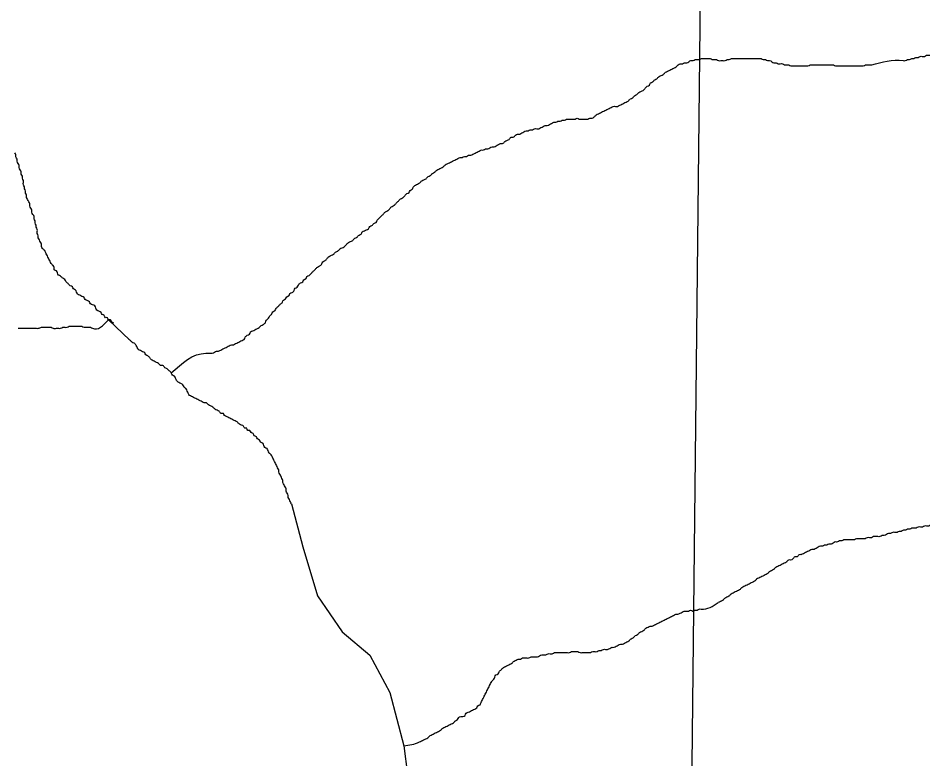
# Model space of a CAD drawing. Extents: x 813775 to 1157140, y 1757555 to 1979907.
# Drawn here: x 1029512 to 1031885, y 1813738 to 1815681 of the extents above; entities that cross this region are included whole.
import ezdxf

# ---------------------------------------------------------------- set-up
doc = ezdxf.new("R2010")
doc.units = 0
doc.layers.add('Level 35', color=7, linetype='Continuous')
doc.layers.add('Level 5', color=7, linetype='Continuous')

msp = doc.modelspace()

# ---------------------------------------------------------------- linework, layer by layer
at = {"layer": 'Level 35'}
for points in [[(1029805.3, 1814836.3), (1029749.5, 1814889.3)], [(1030229.3, 1814406.5), (1030258.6, 1814294), (1030297.6, 1814165.7), (1030361.8, 1814070.8), (1030434.3, 1814009.4), (1030487.3, 1813911.7), (1030523.6, 1813772.2), (1030543.1, 1813621.5), (1030562.6, 1813426.1), (1030563, 1813412.3)]]:
    msp.add_lwpolyline(points, dxfattribs=at)
for points in [[(1031750.9, 1815558), (1031833.2, 1815569.1), (1031838.8, 1815569.1), (1031844.3, 1815571.9), (1031849.9, 1815571.9), (1031855.5, 1815574.7), (1031861.1, 1815574.7), (1031866.7, 1815577.5), (1031872.2, 1815577.5), (1031877.8, 1815580.3), (1031883.4, 1815580.3), (1031889, 1815580.3), (1031894.5, 1815583.1), (1031900.1, 1815583.1), (1031905.7, 1815583.1), (1031911.3, 1815583.1), (1031916.9, 1815583.1), (1031922.4, 1815583.1), (1031928, 1815583.1), (1031933.6, 1815583.1), (1031939.2, 1815583.1), (1031944.8, 1815583.1), (1031950.3, 1815580.3), (1031955.9, 1815580.3), (1031961.5, 1815580.3), (1031967.1, 1815580.3), (1031972.6, 1815580.3), (1031978.2, 1815577.5), (1031983.8, 1815577.5), (1031989.4, 1815577.5), (1031995, 1815577.5), (1032000.5, 1815577.5), (1032006.1, 1815577.5), (1032011.7, 1815577.5), (1032017.3, 1815580.3), (1032022.9, 1815580.3), (1032028.4, 1815583.1), (1032034, 1815583.1), (1032039.6, 1815585.9), (1032045.2, 1815585.9), (1032050.7, 1815588.7), (1032056.3, 1815588.7), (1032061.9, 1815588.7), (1032067.5, 1815588.7), (1032073.1, 1815588.7), (1032078.6, 1815588.7), (1032084.2, 1815588.7), (1032089.8, 1815588.7), (1032095.4, 1815588.7), (1032101, 1815585.9), (1032106.5, 1815585.9), (1032112.1, 1815585.9), (1032117.7, 1815585.9), (1032123.3, 1815585.9), (1032128.9, 1815585.9), (1032134.4, 1815585.9), (1032140, 1815585.9), (1032145.6, 1815588.7), (1032151.2, 1815588.7), (1032156.7, 1815591.5), (1032162.3, 1815591.5), (1032167.9, 1815594.2), (1032176.3, 1815594.2), (1032181.8, 1815594.2), (1032187.4, 1815597), (1032193, 1815597), (1032198.6, 1815597), (1032204.2, 1815599.8), (1032209.7, 1815599.8), (1032215.3, 1815602.6), (1032223.7, 1815602.6), (1032229.3, 1815602.6), (1032234.8, 1815602.6), (1032240.4, 1815605.4), (1032246, 1815605.4), (1032251.6, 1815608.2), (1032257.2, 1815608.2), (1032262.7, 1815611), (1032271.1, 1815611), (1032276.7, 1815613.8), (1032282.3, 1815613.8), (1032287.8, 1815616.6), (1032293.4, 1815616.6), (1032299, 1815619.4), (1032304.6, 1815619.4), (1032310.2, 1815619.4), (1032315.7, 1815619.4), (1032321.3, 1815619.4), (1032326.9, 1815619.4), (1032332.5, 1815619.4), (1032338.1, 1815616.6)], [(1030950.3, 1815415.6), (1030955.9, 1815415.6), (1030961.5, 1815415.6), (1030967.1, 1815415.6), (1030972.7, 1815415.6), (1030978.2, 1815418.4), (1030983.8, 1815415.6), (1030989.4, 1815415.6), (1030995, 1815415.6), (1031000.6, 1815415.6), (1031006.1, 1815415.6), (1031011.7, 1815418.4), (1031017.3, 1815418.4), (1031022.9, 1815421.2), (1031028.4, 1815426.8), (1031034, 1815429.6), (1031039.6, 1815432.4), (1031045.2, 1815435.2), (1031050.8, 1815438), (1031056.3, 1815440.8), (1031061.9, 1815443.5), (1031067.5, 1815446.3), (1031073.1, 1815449.1), (1031078.7, 1815449.1), (1031084.2, 1815449.1), (1031089.8, 1815451.9), (1031095.4, 1815454.7), (1031101, 1815457.5), (1031106.5, 1815460.3), (1031112.1, 1815463.1), (1031117.7, 1815468.7), (1031123.3, 1815471.5), (1031128.9, 1815477), (1031134.4, 1815479.8), (1031140, 1815485.4), (1031145.6, 1815488.2), (1031151.2, 1815491), (1031156.8, 1815496.6), (1031162.3, 1815502.2), (1031167.9, 1815504.9), (1031170.7, 1815510.5), (1031176.3, 1815513.3), (1031181.9, 1815518.9), (1031187.4, 1815521.7), (1031193, 1815527.3), (1031198.6, 1815530.1), (1031204.2, 1815532.9), (1031209.8, 1815538.4), (1031215.3, 1815541.2), (1031220.9, 1815544), (1031226.5, 1815546.8), (1031232.1, 1815549.6), (1031237.6, 1815552.4), (1031243.2, 1815558), (1031248.8, 1815560.8), (1031254.4, 1815560.8), (1031260, 1815563.6), (1031265.5, 1815563.6), (1031271.1, 1815566.3), (1031276.7, 1815569.1), (1031282.3, 1815569.1), (1031287.9, 1815571.9), (1031293.4, 1815571.9), (1031299, 1815571.9), (1031304.6, 1815574.7), (1031310.2, 1815574.7), (1031315.8, 1815574.7), (1031321.3, 1815574.7), (1031326.9, 1815574.7), (1031332.5, 1815571.9), (1031338.1, 1815571.9), (1031343.6, 1815571.9), (1031349.2, 1815569.1), (1031354.8, 1815569.1), (1031360.4, 1815569.1), (1031366, 1815569.1), (1031371.5, 1815571.9), (1031377.1, 1815571.9), (1031382.7, 1815574.7), (1031388.3, 1815574.7), (1031393.9, 1815574.7), (1031399.4, 1815574.7), (1031405, 1815574.7), (1031410.6, 1815574.7), (1031416.2, 1815574.7), (1031421.7, 1815574.7), (1031427.3, 1815574.7), (1031432.9, 1815574.7), (1031438.5, 1815574.7), (1031444.1, 1815574.7), (1031449.6, 1815574.7)], [(1031449.6, 1815574.7), (1031455.2, 1815574.7), (1031460.8, 1815574.7), (1031466.4, 1815571.9), (1031472, 1815571.9), (1031477.5, 1815569.1), (1031483.1, 1815569.1), (1031488.7, 1815566.3), (1031494.3, 1815563.6), (1031499.8, 1815563.6), (1031505.4, 1815560.8), (1031511, 1815560.8), (1031516.6, 1815560.8), (1031522.2, 1815558), (1031527.7, 1815558), (1031533.3, 1815558), (1031538.9, 1815555.2), (1031544.5, 1815555.2), (1031550.1, 1815555.2), (1031555.6, 1815555.2), (1031561.2, 1815555.2), (1031566.8, 1815555.2), (1031572.4, 1815555.2), (1031577.9, 1815555.2), (1031583.5, 1815555.2), (1031589.1, 1815558), (1031594.7, 1815558), (1031600.3, 1815558), (1031605.8, 1815558), (1031611.4, 1815558), (1031617, 1815558), (1031622.6, 1815558), (1031628.2, 1815558), (1031633.7, 1815558), (1031639.3, 1815558), (1031644.9, 1815558), (1031650.5, 1815558), (1031656.1, 1815555.2), (1031661.6, 1815555.2), (1031667.2, 1815555.2), (1031672.8, 1815555.2), (1031678.4, 1815555.2), (1031683.9, 1815555.2), (1031689.5, 1815555.2), (1031695.1, 1815555.2), (1031700.7, 1815555.2), (1031706.3, 1815555.2), (1031711.8, 1815555.2), (1031717.4, 1815555.2), (1031723, 1815555.2), (1031728.6, 1815555.2), (1031734.2, 1815558), (1031739.7, 1815558), (1031745.3, 1815558), (1031750.9, 1815558)], [(1030453.8, 1815150.5), (1030459.4, 1815156.1), (1030465, 1815161.7), (1030470.6, 1815167.3), (1030476.2, 1815172.9), (1030481.7, 1815175.6), (1030487.3, 1815181.2), (1030492.9, 1815186.8), (1030498.5, 1815189.6), (1030504, 1815195.2), (1030509.6, 1815200.8), (1030515.2, 1815206.3), (1030520.8, 1815209.1), (1030526.4, 1815214.7), (1030531.9, 1815220.3), (1030537.5, 1815223.1), (1030540.3, 1815228.7), (1030545.9, 1815231.5), (1030548.7, 1815237), (1030554.3, 1815242.6), (1030559.8, 1815245.4), (1030565.4, 1815248.2), (1030571, 1815253.8), (1030576.6, 1815256.6), (1030582.1, 1815259.4), (1030587.7, 1815264.9), (1030593.3, 1815267.7), (1030598.9, 1815273.3), (1030604.5, 1815276.1), (1030610, 1815281.7), (1030615.6, 1815284.5), (1030621.2, 1815287.3), (1030626.8, 1815290.1), (1030632.4, 1815295.6), (1030637.9, 1815298.4), (1030643.5, 1815301.2), (1030649.1, 1815304), (1030654.7, 1815306.8), (1030660.3, 1815309.6), (1030665.8, 1815312.4), (1030671.4, 1815315.2), (1030677, 1815315.2), (1030682.6, 1815318), (1030688.1, 1815318), (1030693.7, 1815320.8), (1030699.3, 1815320.8), (1030704.9, 1815323.5), (1030710.5, 1815326.3), (1030716, 1815329.1), (1030721.6, 1815331.9), (1030727.2, 1815334.7), (1030732.8, 1815334.7), (1030738.4, 1815337.5), (1030743.9, 1815337.5), (1030749.5, 1815340.3), (1030755.1, 1815343.1), (1030760.7, 1815343.1), (1030766.2, 1815345.9), (1030771.8, 1815348.7), (1030777.4, 1815351.5), (1030783, 1815351.5), (1030788.6, 1815357), (1030794.1, 1815359.8), (1030799.7, 1815362.6), (1030805.3, 1815368.2), (1030810.9, 1815368.2), (1030816.5, 1815373.8), (1030822, 1815376.6), (1030827.6, 1815376.6), (1030833.2, 1815379.4), (1030838.8, 1815382.2), (1030844.3, 1815384.9), (1030849.9, 1815384.9), (1030855.5, 1815387.7), (1030861.1, 1815387.7), (1030866.7, 1815390.5), (1030872.2, 1815390.5), (1030877.8, 1815390.5), (1030883.4, 1815393.3), (1030889, 1815396.1), (1030894.6, 1815398.9), (1030900.1, 1815398.9), (1030905.7, 1815401.7), (1030911.3, 1815404.5), (1030916.9, 1815407.3), (1030922.5, 1815407.3), (1030928, 1815410.1), (1030933.6, 1815410.1), (1030939.2, 1815412.9), (1030944.8, 1815412.9), (1030950.3, 1815415.6)], [(1029763.5, 1814880.9), (1029757.9, 1814883.7), (1029755.1, 1814889.3), (1029749.5, 1814889.3), (1029746.7, 1814894.9), (1029741.2, 1814894.9), (1029738.4, 1814900.5), (1029732.8, 1814903.3), (1029730, 1814908.8), (1029724.4, 1814911.6), (1029718.8, 1814914.4), (1029716.1, 1814920), (1029713.3, 1814925.6), (1029707.7, 1814928.4), (1029702.1, 1814931.2), (1029699.3, 1814936.7), (1029693.7, 1814939.5), (1029688.2, 1814942.3), (1029685.4, 1814947.9), (1029679.8, 1814950.7), (1029674.2, 1814953.5), (1029668.6, 1814956.3), (1029665.8, 1814961.9), (1029663.1, 1814967.4), (1029657.5, 1814970.2), (1029654.7, 1814975.8), (1029649.1, 1814978.6), (1029643.5, 1814984.2), (1029638, 1814989.8), (1029635.2, 1814995.4), (1029629.6, 1814998.1), (1029624, 1815003.7), (1029618.4, 1815006.5), (1029615.6, 1815012.1), (1029612.8, 1815017.7), (1029607.3, 1815020.5), (1029607.3, 1815026.1), (1029604.5, 1815031.6), (1029598.9, 1815037.2), (1029596.1, 1815042.8), (1029593.3, 1815048.4), (1029590.5, 1815054), (1029587.7, 1815059.5), (1029585, 1815065.1), (1029582.2, 1815070.7), (1029576.6, 1815076.3), (1029573.8, 1815081.9), (1029573.8, 1815087.4), (1029571, 1815093), (1029568.2, 1815098.6), (1029565.4, 1815104.2), (1029565.4, 1815109.8), (1029562.6, 1815115.4), (1029562.6, 1815120.9), (1029562.6, 1815126.5), (1029559.9, 1815132.1), (1029559.9, 1815137.7), (1029557.1, 1815143.3), (1029557.1, 1815148.8), (1029554.3, 1815154.4), (1029554.3, 1815160), (1029551.5, 1815165.6), (1029548.7, 1815171.2), (1029548.7, 1815176.7), (1029545.9, 1815182.3), (1029543.1, 1815187.9), (1029543.1, 1815193.5), (1029540.3, 1815199.1), (1029537.5, 1815204.7), (1029534.7, 1815210.2), (1029534.7, 1815215.8), (1029532, 1815221.4), (1029532, 1815227), (1029529.2, 1815232.6), (1029529.2, 1815238.1), (1029526.4, 1815243.7), (1029526.4, 1815249.3), (1029526.4, 1815254.9), (1029523.6, 1815260.5), (1029523.6, 1815266.1), (1029520.8, 1815271.6), (1029520.8, 1815277.2), (1029518, 1815282.8), (1029515.2, 1815288.4), (1029515.2, 1815294), (1029512.4, 1815299.5), (1029509.6, 1815305.1), (1029509.6, 1815310.7), (1029506.9, 1815316.3), (1029506.9, 1815321.9), (1029504.1, 1815327.4)], [(1029914.1, 1814749.8), (1030004.8, 1814801.7), (1030010.3, 1814801.7), (1030015.9, 1814801.7), (1030021.5, 1814801.7), (1030027.1, 1814804.5), (1030032.6, 1814807.3), (1030038.2, 1814807.3), (1030043.8, 1814810.1), (1030049.4, 1814812.8), (1030055, 1814815.6), (1030060.5, 1814818.4), (1030066.1, 1814821.2), (1030071.7, 1814824), (1030077.3, 1814824), (1030082.9, 1814826.8), (1030088.4, 1814829.6), (1030094, 1814832.4), (1030099.6, 1814835.2), (1030105.2, 1814838), (1030108, 1814843.5), (1030113.5, 1814849.1), (1030119.1, 1814851.9), (1030121.9, 1814857.5), (1030127.5, 1814860.3), (1030133.1, 1814863.1), (1030138.6, 1814865.9), (1030144.2, 1814868.7), (1030149.8, 1814874.2), (1030155.4, 1814877), (1030161, 1814882.6), (1030163.7, 1814888.2), (1030169.3, 1814893.8), (1030172.1, 1814899.4), (1030177.7, 1814904.9), (1030180.5, 1814910.5), (1030186.1, 1814913.3), (1030188.8, 1814918.9), (1030194.4, 1814924.5), (1030200, 1814930.1), (1030205.6, 1814935.6), (1030208.4, 1814941.2), (1030214, 1814944), (1030216.7, 1814949.6), (1030222.3, 1814952.4), (1030225.1, 1814958), (1030230.7, 1814960.8), (1030236.3, 1814966.3), (1030239.1, 1814971.9), (1030244.6, 1814974.7), (1030247.4, 1814980.3), (1030253, 1814985.9), (1030258.6, 1814988.7), (1030261.4, 1814994.2), (1030267, 1814997), (1030269.7, 1815002.6), (1030275.3, 1815005.4), (1030280.9, 1815011), (1030286.5, 1815016.6), (1030292.1, 1815022.2), (1030297.6, 1815027.7), (1030303.2, 1815030.5), (1030308.8, 1815036.1), (1030311.6, 1815041.7), (1030317.2, 1815044.5), (1030322.7, 1815050.1), (1030328.3, 1815055.6), (1030333.9, 1815058.4), (1030339.5, 1815061.2), (1030345.1, 1815066.8), (1030350.6, 1815069.6), (1030356.2, 1815075.2), (1030361.8, 1815078), (1030367.4, 1815080.8), (1030372.9, 1815086.3), (1030378.5, 1815091.9), (1030384.1, 1815094.7), (1030389.7, 1815097.5), (1030395.3, 1815103.1), (1030400.8, 1815105.9), (1030406.4, 1815111.5), (1030412, 1815114.2), (1030414.8, 1815119.8), (1030420.4, 1815122.6), (1030425.9, 1815125.4), (1030431.5, 1815128.2), (1030434.3, 1815133.8), (1030439.9, 1815136.6), (1030445.5, 1815142.2), (1030451, 1815144.9), (1030453.8, 1815150.5)], [(1029512.4, 1814867), (1029518, 1814867), (1029523.6, 1814867), (1029529.2, 1814867), (1029534.7, 1814867), (1029543.1, 1814867), (1029548.7, 1814867), (1029554.3, 1814867), (1029559.9, 1814867), (1029565.4, 1814867), (1029573.8, 1814869.8), (1029579.4, 1814869.8), (1029585, 1814869.8), (1029593.3, 1814869.8), (1029598.9, 1814869.8), (1029604.5, 1814867), (1029612.8, 1814867), (1029618.4, 1814867), (1029624, 1814867), (1029629.6, 1814869.8), (1029635.2, 1814869.8), (1029640.7, 1814869.8), (1029646.3, 1814872.6), (1029651.9, 1814872.6), (1029657.5, 1814872.6), (1029663.1, 1814872.6), (1029668.6, 1814872.6), (1029674.2, 1814872.6), (1029679.8, 1814872.6), (1029685.4, 1814869.8), (1029690.9, 1814869.8), (1029696.5, 1814869.8), (1029702.1, 1814869.8), (1029707.7, 1814867), (1029749.5, 1814889.3)], [(1029908.5, 1814755.4), (1029902.9, 1814760.9), (1029897.4, 1814763.7), (1029891.8, 1814769.3), (1029886.2, 1814769.3), (1029880.6, 1814774.9), (1029875, 1814777.7), (1029869.5, 1814780.5), (1029863.9, 1814783.3), (1029858.3, 1814788.8), (1029852.7, 1814794.4), (1029847.2, 1814797.2), (1029844.4, 1814802.8), (1029838.8, 1814805.6), (1029833.2, 1814808.4), (1029827.6, 1814811.2), (1029824.8, 1814816.7), (1029822, 1814822.3), (1029816.5, 1814827.9), (1029810.9, 1814830.7), (1029805.3, 1814836.3), (1029801.7, 1814838)], [(1030229.3, 1814406.5), (1030226.5, 1814412.1), (1030223.7, 1814417.7), (1030220.9, 1814423.3), (1030220.9, 1814428.8), (1030218.1, 1814434.4), (1030215.3, 1814440), (1030215.3, 1814445.6), (1030212.6, 1814451.2), (1030209.8, 1814456.7), (1030207, 1814462.3), (1030207, 1814467.9), (1030204.2, 1814473.5), (1030201.4, 1814479.1), (1030198.6, 1814484.7), (1030195.8, 1814490.2), (1030195.8, 1814495.8), (1030193, 1814501.4), (1030190.2, 1814507), (1030187.5, 1814512.6), (1030184.7, 1814518.1), (1030181.9, 1814523.7), (1030179.1, 1814529.3), (1030176.3, 1814534.9), (1030170.7, 1814540.5), (1030167.9, 1814546.1), (1030165.1, 1814551.6), (1030159.6, 1814554.4), (1030156.8, 1814560), (1030154, 1814565.6), (1030148.4, 1814568.4), (1030145.6, 1814574), (1030140, 1814576.7), (1030137.2, 1814582.3), (1030131.7, 1814585.1), (1030128.9, 1814590.7), (1030123.3, 1814593.5), (1030120.5, 1814599.1), (1030114.9, 1814599.1), (1030112.1, 1814604.7), (1030106.6, 1814604.7), (1030103.8, 1814610.2), (1030098.2, 1814613), (1030092.6, 1814615.8), (1030087, 1814621.4), (1030081.5, 1814624.2), (1030075.9, 1814627), (1030070.3, 1814629.8), (1030064.7, 1814632.6), (1030059.1, 1814635.4), (1030053.6, 1814638.1), (1030050.8, 1814643.7), (1030045.2, 1814643.7), (1030039.6, 1814649.3), (1030034, 1814652.1), (1030028.5, 1814654.9), (1030022.9, 1814660.5), (1030017.3, 1814663.3), (1030011.7, 1814666.1), (1030006.1, 1814671.6), (1030000.6, 1814671.6), (1029995, 1814674.4), (1029989.4, 1814677.2), (1029983.8, 1814680), (1029978.3, 1814682.8), (1029972.7, 1814685.6), (1029967.1, 1814688.4), (1029961.5, 1814691.2), (1029958.7, 1814696.7), (1029955.9, 1814702.3), (1029953.1, 1814707.9), (1029947.6, 1814713.5), (1029944.8, 1814719.1), (1029939.2, 1814721.9), (1029933.6, 1814724.7), (1029928, 1814730.2), (1029925.3, 1814735.8), (1029922.5, 1814741.4), (1029916.9, 1814744.2), (1029914.1, 1814749.8), (1029908.5, 1814755.4)], [(1032068, 1814373.6), (1032062.4, 1814373.6), (1032056.9, 1814370.8), (1032051.3, 1814370.8), (1032045.7, 1814370.8), (1032040.1, 1814368), (1032034.6, 1814368), (1032029, 1814365.2), (1032023.4, 1814365.2), (1032017.8, 1814365.2), (1032012.2, 1814362.4), (1032006.7, 1814362.4), (1032001.1, 1814362.4), (1031995.5, 1814362.4), (1031989.9, 1814362.4), (1031984.3, 1814359.7), (1031978.8, 1814359.7), (1031973.2, 1814356.9), (1031967.6, 1814356.9), (1031962, 1814356.9), (1031956.5, 1814356.9), (1031950.9, 1814354.1), (1031945.3, 1814354.1), (1031939.7, 1814354.1), (1031934.1, 1814354.1), (1031928.6, 1814354.1), (1031923, 1814354.1), (1031917.4, 1814351.3), (1031911.8, 1814351.3), (1031906.2, 1814351.3), (1031900.7, 1814348.5), (1031895.1, 1814348.5), (1031889.5, 1814348.5), (1031883.9, 1814345.7), (1031878.4, 1814345.7), (1031872.8, 1814345.7), (1031867.2, 1814342.9), (1031861.6, 1814342.9), (1031856, 1814342.9), (1031850.5, 1814340.1), (1031844.9, 1814340.1), (1031839.3, 1814337.3), (1031833.7, 1814337.3), (1031828.1, 1814334.5), (1031822.6, 1814334.5), (1031817, 1814331.7), (1031811.4, 1814331.7), (1031805.8, 1814331.7), (1031800.2, 1814329), (1031794.7, 1814329), (1031789.1, 1814326.2), (1031783.5, 1814323.4), (1031777.9, 1814323.4), (1031772.4, 1814320.6), (1031766.8, 1814320.6), (1031761.2, 1814320.6), (1031755.6, 1814320.6), (1031750, 1814317.8), (1031744.5, 1814317.8), (1031738.9, 1814317.8), (1031733.3, 1814315), (1031727.7, 1814315), (1031722.1, 1814315), (1031716.6, 1814315), (1031711, 1814315), (1031705.4, 1814312.2), (1031699.8, 1814312.2), (1031694.3, 1814312.2), (1031688.7, 1814312.2), (1031683.1, 1814312.2), (1031677.5, 1814312.2), (1031671.9, 1814309.4), (1031666.4, 1814309.4), (1031660.8, 1814306.6), (1031655.2, 1814306.6), (1031649.6, 1814303.8), (1031644, 1814301), (1031638.5, 1814301), (1031632.9, 1814298.3), (1031627.3, 1814298.3), (1031621.7, 1814295.5), (1031616.2, 1814295.5), (1031610.6, 1814292.7), (1031605, 1814289.9), (1031599.4, 1814287.1), (1031593.8, 1814287.1), (1031588.3, 1814284.3), (1031582.7, 1814281.5), (1031577.1, 1814278.7), (1031571.5, 1814275.9), (1031565.9, 1814273.1)], [(1031565.9, 1814273.1), (1031560.4, 1814273.1), (1031554.8, 1814267.6), (1031549.2, 1814267.6), (1031543.6, 1814262), (1031538, 1814259.2), (1031532.5, 1814259.2), (1031526.9, 1814253.6), (1031521.3, 1814250.8), (1031515.7, 1814248), (1031510.2, 1814245.2), (1031504.6, 1814242.4), (1031499, 1814239.7), (1031493.4, 1814234.1), (1031487.8, 1814231.3), (1031482.3, 1814228.5), (1031476.7, 1814222.9), (1031471.1, 1814220.1), (1031465.5, 1814217.3), (1031459.9, 1814214.5), (1031454.4, 1814211.7), (1031448.8, 1814209), (1031443.2, 1814203.4), (1031437.6, 1814200.6), (1031432.1, 1814197.8), (1031426.5, 1814195), (1031420.9, 1814192.2), (1031415.3, 1814189.4), (1031409.7, 1814186.6), (1031404.2, 1814181), (1031398.6, 1814178.3), (1031393, 1814175.5), (1031387.4, 1814172.7), (1031381.8, 1814169.9), (1031376.3, 1814164.3), (1031370.7, 1814161.5), (1031365.1, 1814158.7), (1031359.5, 1814153.1), (1031354, 1814150.3), (1031348.4, 1814147.6)], [(1031013.6, 1814016.4), (1031019.2, 1814019.2), (1031024.8, 1814019.2), (1031030.4, 1814019.2), (1031036, 1814022), (1031041.5, 1814022), (1031047.1, 1814024.8), (1031052.7, 1814024.8), (1031058.3, 1814024.8), (1031063.9, 1814027.6), (1031069.4, 1814030.3), (1031075, 1814030.3), (1031080.6, 1814033.1), (1031086.2, 1814035.9), (1031091.7, 1814038.7), (1031097.3, 1814038.7), (1031102.9, 1814041.5), (1031108.5, 1814044.3), (1031114.1, 1814047.1), (1031119.6, 1814052.7), (1031125.2, 1814055.5), (1031130.8, 1814061), (1031136.4, 1814063.8), (1031142, 1814069.4), (1031147.5, 1814072.2), (1031153.1, 1814075), (1031158.7, 1814080.6), (1031164.3, 1814083.4), (1031169.9, 1814086.2), (1031175.4, 1814086.2), (1031181, 1814089), (1031186.6, 1814091.7), (1031192.2, 1814094.5), (1031197.7, 1814097.3), (1031203.3, 1814100.1), (1031208.9, 1814102.9), (1031214.5, 1814105.7), (1031220.1, 1814108.5), (1031225.6, 1814111.3), (1031231.2, 1814114.1), (1031236.8, 1814116.9), (1031242.4, 1814116.9), (1031248, 1814119.6), (1031253.5, 1814122.4), (1031259.1, 1814125.2), (1031264.7, 1814125.2), (1031270.3, 1814125.2), (1031275.8, 1814128), (1031281.4, 1814125.2), (1031287, 1814128), (1031292.6, 1814128), (1031298.2, 1814130.8), (1031303.7, 1814130.8), (1031348.4, 1814147.6)], [(1030523.6, 1813772.2), (1030564.6, 1813782), (1030570.1, 1813784.8), (1030575.7, 1813787.6), (1030581.3, 1813790.3), (1030586.9, 1813793.1), (1030592.5, 1813798.7), (1030598, 1813801.5), (1030603.6, 1813804.3), (1030609.2, 1813807.1), (1030614.8, 1813809.9), (1030620.3, 1813812.7), (1030625.9, 1813818.3), (1030631.5, 1813821), (1030637.1, 1813823.8), (1030642.7, 1813826.6), (1030648.2, 1813829.4), (1030653.8, 1813832.2), (1030659.4, 1813837.8), (1030665, 1813840.6), (1030667.8, 1813846.2), (1030673.3, 1813848.9), (1030678.9, 1813848.9), (1030684.5, 1813851.7), (1030687.3, 1813857.3), (1030692.9, 1813860.1), (1030698.4, 1813862.9), (1030704, 1813865.7), (1030709.6, 1813868.5), (1030715.2, 1813871.3), (1030718, 1813876.9), (1030723.6, 1813879.6), (1030726.3, 1813885.2), (1030729.1, 1813890.8), (1030731.9, 1813896.4), (1030734.7, 1813902), (1030737.5, 1813907.6), (1030740.3, 1813913.1), (1030743.1, 1813918.7), (1030745.9, 1813924.3), (1030748.7, 1813929.9), (1030751.4, 1813935.5), (1030754.2, 1813941), (1030759.8, 1813946.6), (1030762.6, 1813952.2), (1030765.4, 1813957.8), (1030771, 1813960.6), (1030773.8, 1813966.2), (1030779.3, 1813971.7), (1030784.9, 1813977.3), (1030790.5, 1813980.1), (1030796.1, 1813982.9), (1030801.7, 1813985.7), (1030807.2, 1813988.5), (1030812.8, 1813994.1), (1030818.4, 1813996.9), (1030824, 1813999.6), (1030829.5, 1813999.6), (1030835.1, 1814002.4), (1030840.7, 1814002.4), (1030846.3, 1814002.4), (1030851.9, 1814002.4), (1030857.4, 1814005.2), (1030863, 1814005.2), (1030868.6, 1814005.2), (1030874.2, 1814005.2), (1030879.8, 1814008), (1030885.3, 1814010.8), (1030890.9, 1814010.8), (1030896.5, 1814010.8), (1030902.1, 1814013.6), (1030907.7, 1814013.6), (1030913.2, 1814013.6), (1030918.8, 1814016.4), (1030924.4, 1814016.4), (1030930, 1814016.4), (1030935.5, 1814016.4), (1030941.1, 1814016.4), (1030946.7, 1814016.4), (1030952.3, 1814016.4), (1030957.9, 1814016.4), (1030963.4, 1814019.2), (1030969, 1814019.2), (1030974.6, 1814019.2), (1030980.2, 1814019.2), (1030985.8, 1814016.4), (1030991.3, 1814016.4), (1030996.9, 1814016.4), (1031002.5, 1814016.4), (1031008.1, 1814016.4), (1031013.6, 1814016.4)]]:
    msp.add_spline(points, degree=3, dxfattribs=at)
at = {"layer": 'Level 5'}
msp.add_lwpolyline([(1031312.2, 1816791.1), (1031266.2, 1812512)], dxfattribs=at)

doc.saveas('drawing.dxf')
